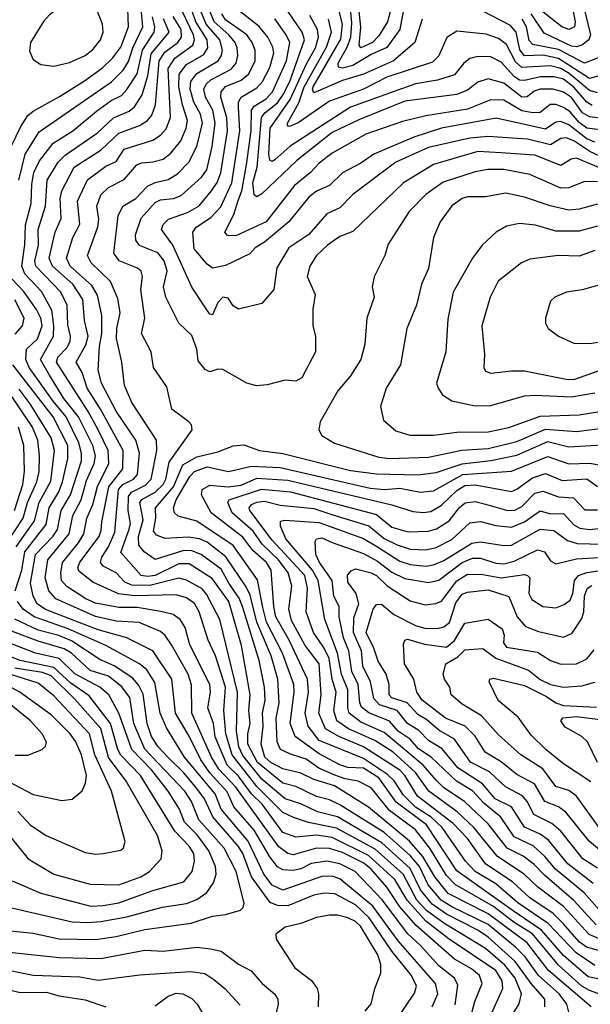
# Model space of a CAD drawing. Extents: x 1308313 to 1441400, y 959662 to 1036319.
# Tile 327 of 656: x 1363464 to 1365658, y 1005785 to 1009573. Entities that reach past the tile are written whole.
import ezdxf

# ---------------------------------------------------------------- set-up
doc = ezdxf.new("R2010")
doc.units = 0

msp = doc.modelspace()

# ---------------------------------------------------------------- linework, layer by layer
at = {"layer": '0CON10XD'}
for points in [[(1365591.1, 1009795), (1365658, 1009515), (1365652.4, 1009495), (1365625.4, 1009475), (1365605, 1009467.8), (1365585, 1009470.8), (1365480.8, 1009520.9), (1365430.1, 1009595)], [(1363595, 1009393.8), (1363655, 1009408.7), (1363715, 1009435.3), (1363745, 1009457.7), (1363774.6, 1009495), (1363784.5, 1009525), (1363782.5, 1009555), (1363759.2, 1009615), (1363758.8, 1009658.8), (1363735, 1009682), (1363695, 1009684), (1363658.8, 1009665), (1363624.2, 1009625.8), (1363578.5, 1009591.5), (1363555, 1009565.7), (1363504.6, 1009485), (1363501.1, 1009451.1), (1363515, 1009419.2), (1363545, 1009400.6), (1363595, 1009393.8)], [(1364905, 1009667.3), (1364878.2, 1009565), (1364845, 1009511.1), (1364820.5, 1009485), (1364775, 1009464.8), (1364769, 1009475), (1364775.7, 1009544.3), (1364764, 1009654)], [(1365588.1, 1009625), (1365600.1, 1009565), (1365597.2, 1009545), (1365575, 1009535.6), (1365547.7, 1009545), (1365379.5, 1009679.5)], [(1363432.5, 1009087.5), (1363467.5, 1009162.5), (1363495.5, 1009204.5), (1363515, 1009220.9), (1363617, 1009277), (1363712.7, 1009337.3), (1363781.9, 1009388.1), (1363820.8, 1009425), (1363852.4, 1009467.6), (1363882, 1009545), (1363878.8, 1009615)], [(1363459.7, 1008955), (1363484.5, 1009055.5), (1363539, 1009141), (1363816, 1009334), (1363861.2, 1009378.8), (1363881.4, 1009411.4), (1363899.1, 1009465), (1363936.6, 1009545), (1363930.1, 1009615)], [(1364939.5, 1009610.5), (1364925.1, 1009534.9), (1364875, 1009466.2), (1364815, 1009439.1), (1364745, 1009397.1), (1364705, 1009386.6), (1364690, 1009390), (1364687.6, 1009405), (1364723.1, 1009466.9), (1364737.1, 1009505), (1364741, 1009561), (1364736.1, 1009615)], [(1365188.9, 1005705), (1365214, 1005795), (1365242, 1005865), (1365231.6, 1005895), (1365200.8, 1005920.8), (1365135, 1005958.9), (1364988.1, 1006088.1), (1364925, 1006159.3), (1364875, 1006235.9), (1364815, 1006304.6), (1364787.1, 1006327.1), (1364705, 1006368.2), (1364655, 1006383.5), (1364605, 1006385.1), (1364515, 1006359.7), (1364494.7, 1006364.7), (1364460, 1006390), (1364295, 1006620.1), (1364229.1, 1006689.1), (1364201.1, 1006735), (1364125.5, 1006905), (1364124.2, 1007014.2), (1364111.1, 1007055), (1364047.7, 1007167.7), (1364023.4, 1007203.4), (1364005, 1007218.4), (1363923.1, 1007253.1), (1363835, 1007258.7), (1363755, 1007276.2), (1363602.8, 1007345), (1363575.5, 1007375), (1363561.7, 1007425), (1363571.4, 1007495), (1363653.8, 1007595), (1363667.8, 1007665), (1363700, 1007725), (1363720.2, 1007799.8), (1363750, 1007865), (1363754.9, 1007894.9), (1363744.9, 1007935), (1363689.3, 1008045), (1363633.5, 1008115), (1363577.9, 1008205), (1363543.1, 1008265), (1363593.2, 1008355), (1363595.1, 1008395), (1363586.6, 1008455), (1363547, 1008527), (1363483.6, 1008595), (1363472.2, 1008625), (1363483.9, 1008706.1), (1363486, 1008784), (1363507.3, 1008865), (1363509.7, 1008940.3), (1363518.2, 1008985), (1363539.7, 1009030.3), (1363592.2, 1009097.8), (1363667.6, 1009145), (1363758.6, 1009221.4), (1363815, 1009261.9), (1363855, 1009281.7), (1363876.2, 1009303.8), (1363915.3, 1009364.7), (1363936.4, 1009455), (1363980.7, 1009525), (1363983.7, 1009545), (1363974.1, 1009584.1)], [(1365271.4, 1005735), (1365321.5, 1005845), (1365319.4, 1005875), (1365294.5, 1005915), (1365115, 1006035.4), (1365024.9, 1006104.9), (1364953.1, 1006185), (1364905.7, 1006265), (1364805, 1006357.7), (1364665, 1006426), (1364605, 1006435.1), (1364525, 1006427.9), (1364475, 1006446.3), (1364395.6, 1006555), (1364354.4, 1006594.4), (1364305, 1006662), (1364261, 1006705), (1364215, 1006813.8), (1364209, 1006865), (1364186.8, 1006925), (1364196.8, 1006985), (1364194.8, 1007015), (1364117.6, 1007167.6), (1364099.4, 1007235), (1364080.3, 1007265), (1364053.9, 1007283.9), (1364006.5, 1007296.5), (1363915, 1007311.4), (1363845, 1007311.4), (1363755, 1007328), (1363717.5, 1007345), (1363645, 1007392.4), (1363624.8, 1007415), (1363621.5, 1007445), (1363628.7, 1007485), (1363689.7, 1007560.3), (1363709.7, 1007595), (1363721.4, 1007655), (1363745, 1007707.7), (1363762.8, 1007777.2), (1363806.4, 1007865), (1363803.2, 1007915), (1363765, 1007994.4), (1363727.2, 1008065), (1363604.8, 1008255), (1363610.8, 1008275), (1363645, 1008310.2), (1363658.3, 1008335), (1363659.2, 1008355), (1363648.2, 1008398.2), (1363646.1, 1008475), (1363622.1, 1008525), (1363525.1, 1008625), (1363521.2, 1008645), (1363535.7, 1008705), (1363534.9, 1008765), (1363562.4, 1008855), (1363569.1, 1008955), (1363611.6, 1009025), (1363637.9, 1009052.1), (1363762.4, 1009137.6), (1363824.5, 1009195.5), (1363885, 1009220.8), (1363905, 1009237.6), (1363935, 1009283.8), (1363956.8, 1009356.8), (1363969, 1009441), (1364038, 1009525), (1364016.2, 1009576.2)], [(1365273.2, 1005606.8), (1365383.6, 1005786.4), (1365393, 1005825), (1365368.9, 1005885), (1365328.8, 1005935), (1365255, 1006000), (1365095, 1006096.4), (1365028.1, 1006145), (1364990.6, 1006185), (1364938.1, 1006285), (1364831, 1006381), (1364681.9, 1006461.9), (1364573.6, 1006483.6), (1364517, 1006503), (1364475, 1006522.8), (1364375, 1006622.4), (1364280.8, 1006745), (1364256.8, 1006825), (1364248.5, 1006915), (1364254.6, 1007005), (1364217.1, 1007125), (1364187.7, 1007185), (1364153.6, 1007295), (1364136.2, 1007326.2), (1364105, 1007348), (1364065, 1007360.5), (1363905, 1007356.6), (1363843.5, 1007363.5), (1363745, 1007409.1), (1363690.7, 1007450.7), (1363687.4, 1007465), (1363695, 1007485.8), (1363769.5, 1007585), (1363777.4, 1007607.4), (1363779, 1007641), (1363806.9, 1007775), (1363860.3, 1007845), (1363861, 1007915), (1363774.6, 1008075), (1363723.2, 1008155), (1363703.8, 1008215), (1363681.3, 1008255), (1363717.5, 1008322.5), (1363726.5, 1008355), (1363712.7, 1008415), (1363706.1, 1008496.1), (1363668.2, 1008555), (1363590.2, 1008625), (1363577.5, 1008655), (1363599.8, 1008755), (1363622.6, 1008807.4), (1363619.4, 1008885), (1363625.2, 1008915), (1363673.5, 1009005), (1363777.5, 1009072.5), (1363845, 1009136.7), (1363924.6, 1009165.4), (1363954.7, 1009185), (1363971.1, 1009205), (1363985.4, 1009245), (1364000.2, 1009415), (1364022, 1009448), (1364072.1, 1009485), (1364085.9, 1009505), (1364084.3, 1009535), (1364053.5, 1009585)], [(1365483.2, 1005775), (1365482.6, 1005805), (1365430.9, 1005865), (1365368.8, 1005948.8), (1365265, 1006043.3), (1365225, 1006070.2), (1365105, 1006131.6), (1365049.8, 1006169.8), (1365005.3, 1006225), (1364965, 1006307.8), (1364856.1, 1006406.1), (1364685, 1006505.4), (1364608.5, 1006525), (1364545, 1006556), (1364485, 1006574.6), (1364395, 1006651), (1364321.3, 1006741.3), (1364306.5, 1006775), (1364297.7, 1006835), (1364301.7, 1006985), (1364233.3, 1007265), (1364182.1, 1007362.1), (1364165, 1007383.5), (1364105, 1007416.8), (1364075, 1007423.6), (1363964, 1007396), (1363895, 1007397.3), (1363868.5, 1007408.5), (1363834.2, 1007445), (1363785, 1007470.5), (1363774.1, 1007484.1), (1363779, 1007505), (1363805.4, 1007545), (1363829, 1007601), (1363843.6, 1007765), (1363860.8, 1007785), (1363901.2, 1007805), (1363917.1, 1007822.9), (1363924.2, 1007905), (1363910.7, 1007955), (1363835, 1008067.3), (1363777.9, 1008175), (1363765.6, 1008225), (1363770.2, 1008315), (1363779.1, 1008365), (1363778.8, 1008435), (1363762.4, 1008512.4), (1363740.4, 1008550.4), (1363657.9, 1008625), (1363643.8, 1008655), (1363668.3, 1008735), (1363694.2, 1008785.8), (1363685.9, 1008875), (1363723.9, 1008956.1), (1363795, 1009009.2), (1363835, 1009027.5), (1363865.3, 1009075), (1363975, 1009109.4), (1364005, 1009128.6), (1364027.2, 1009152.8), (1364043, 1009197), (1364034, 1009385), (1364060.6, 1009425), (1364129.7, 1009475), (1364135.6, 1009495), (1364131.4, 1009515), (1364088.8, 1009605)], [(1365575.6, 1005755), (1365567.7, 1005785), (1365538.3, 1005825), (1365458.2, 1005895), (1365407.3, 1005967.3), (1365370.3, 1006005), (1365265, 1006091.4), (1365125, 1006159.1), (1365084.3, 1006185), (1365034.7, 1006244.7), (1365000.4, 1006315), (1364965, 1006357.2), (1364865.2, 1006445.2), (1364695, 1006551.6), (1364655, 1006571.3), (1364605, 1006584.8), (1364525, 1006623.1), (1364475, 1006635.9), (1364377.4, 1006715), (1364341.2, 1006785), (1364341.2, 1006825), (1364350.1, 1006865), (1364344.9, 1006915), (1364349.9, 1006975), (1364316.5, 1007165), (1364267.5, 1007335), (1364203.3, 1007423.3), (1364115, 1007479.1), (1364075, 1007479), (1363985, 1007434.9), (1363955, 1007430), (1363930.9, 1007435), (1363852.8, 1007522.8), (1363885, 1007612.3), (1363889.1, 1007635), (1363880.5, 1007685), (1363881.6, 1007738.4), (1363892.9, 1007755), (1363947.8, 1007782.2), (1363969.3, 1007805), (1363991.5, 1007915), (1363989.4, 1007955), (1363895, 1008099.5), (1363866.7, 1008165), (1363856.2, 1008255), (1363836, 1008346), (1363837, 1008385), (1363850, 1008445), (1363840.5, 1008500.5), (1363813.4, 1008565), (1363737.9, 1008637.9), (1363724.2, 1008665), (1363764.3, 1008775.7), (1363767.8, 1008805), (1363760.4, 1008855), (1363775, 1008899.6), (1363805, 1008927.6), (1363865, 1008958.2), (1363913.6, 1009015), (1363932.6, 1009022.6), (1363975, 1009025.6), (1364015, 1009036.6), (1364045, 1009059.7), (1364082.7, 1009107.3), (1364104.1, 1009155), (1364109.4, 1009185), (1364089.1, 1009245), (1364075.1, 1009315), (1364076.9, 1009363.1), (1364105, 1009400.3), (1364171.5, 1009438.5), (1364187, 1009465), (1364184.2, 1009495), (1364141.5, 1009565), (1364126.3, 1009605)], [(1365660.5, 1005775), (1365496.7, 1005915), (1365415, 1006021.6), (1365265, 1006132.7), (1365111.3, 1006211.3), (1365059.5, 1006275), (1365013.4, 1006353.4), (1364962.3, 1006412.3), (1364805, 1006543.3), (1364674.2, 1006625), (1364595, 1006649.2), (1364544.2, 1006674.2), (1364475, 1006690.1), (1364429.4, 1006715), (1364406.5, 1006735), (1364391.9, 1006785), (1364399.5, 1006855), (1364397, 1006905), (1364407.1, 1006955), (1364405.2, 1007005), (1364385, 1007107.5), (1364320.6, 1007315), (1364307.7, 1007347.7), (1364267.2, 1007405), (1364238.6, 1007458.6), (1364161.7, 1007515), (1364125, 1007529.9), (1364095, 1007530.8), (1363985, 1007496.1), (1363942.8, 1007525), (1363921.6, 1007551.6), (1363921, 1007585), (1363938.6, 1007648.6), (1363925.2, 1007715), (1363933, 1007727), (1363984.4, 1007755.6), (1364015.4, 1007785), (1364025.3, 1007805), (1364038.9, 1007871.1), (1364126.5, 1007995), (1364123.6, 1008013.6), (1364114.3, 1008025), (1364048.9, 1008075), (1364029.8, 1008159.8), (1363977.5, 1008235), (1363969.2, 1008295), (1363932.4, 1008365), (1363944.3, 1008425), (1363932.3, 1008515), (1363929.4, 1008535), (1363936.4, 1008585), (1363931.2, 1008605), (1363916.7, 1008616.7), (1363845.5, 1008645), (1363825.9, 1008675), (1363841.6, 1008818.4), (1363860.7, 1008855), (1363910.6, 1008885), (1363955, 1008931.9), (1363985, 1008947), (1364035, 1008957.6), (1364070.2, 1008979.8), (1364113.8, 1009025), (1364145.1, 1009085), (1364166.1, 1009175), (1364159.1, 1009209.1), (1364133.2, 1009255), (1364119.7, 1009305), (1364121.4, 1009335), (1364144.4, 1009365.6), (1364227.4, 1009415), (1364239.7, 1009435), (1364243, 1009455), (1364233.1, 1009495), (1364180.9, 1009555), (1364160.1, 1009605)], [(1365755, 1008976.7), (1365605, 1009040.5), (1365584.1, 1009035.9), (1365545, 1009011.2), (1365445, 1009051.8), (1365315, 1009061), (1365225, 1009065.7), (1365055, 1009015.7), (1364940, 1008945), (1364745, 1008758.2), (1364695, 1008738.2), (1364647.3, 1008705), (1364604.6, 1008665), (1364579.5, 1008625), (1364569.4, 1008585), (1364599.2, 1008515), (1364590.9, 1008459.1), (1364590.8, 1008395), (1364601.2, 1008355), (1364601.4, 1008295), (1364548.8, 1008195), (1364525, 1008182.5), (1364485, 1008185.7), (1364415, 1008168.1), (1364374.5, 1008164.5), (1364336.7, 1008175), (1364245, 1008226.7), (1364225, 1008228.5), (1364195, 1008217.8), (1364176.7, 1008226.7), (1364150.1, 1008260.1), (1364144.6, 1008305), (1364125, 1008358), (1364075, 1008405.6), (1364025.3, 1008505), (1364016.2, 1008545), (1364030.5, 1008605), (1364019.6, 1008645), (1363995, 1008675.2), (1363924.3, 1008704.3), (1363910.7, 1008725), (1363908.7, 1008745), (1363930.6, 1008809.4), (1363985, 1008869), (1364005, 1008879.8), (1364055, 1008884.5), (1364085, 1008896.1), (1364163, 1008967), (1364183.8, 1008995), (1364203.5, 1009085), (1364214.9, 1009174.9), (1364206.4, 1009225), (1364178.6, 1009275), (1364172, 1009305), (1364180.6, 1009325), (1364198, 1009342), (1364277, 1009383), (1364295.9, 1009405), (1364302.9, 1009435), (1364300, 1009465), (1364292.3, 1009485), (1364267.4, 1009515), (1364211.2, 1009565), (1364194.4, 1009605)], [(1365695, 1009048.2), (1365655.3, 1009065.3), (1365595, 1009107.2), (1365565, 1009117.9), (1365545, 1009115.2), (1365505, 1009090.8), (1365416.5, 1009113.5), (1365263.4, 1009123.4), (1365195, 1009116.6), (1365035, 1009080.9), (1364909.5, 1009025), (1364745, 1008900.3), (1364695, 1008849.2), (1364645, 1008825.4), (1364575, 1008746.2), (1364499.1, 1008695), (1364452.1, 1008617.9), (1364440.4, 1008535), (1364395, 1008480.5), (1364305, 1008458.5), (1364285, 1008471.5), (1364265, 1008501.8), (1364245, 1008505.9), (1364225.8, 1008484.2), (1364205, 1008437.1), (1364195, 1008440.5), (1364180.1, 1008460.1), (1364125, 1008543.3), (1364052.8, 1008705), (1364009.1, 1008765), (1364015.9, 1008785), (1364035.2, 1008804.8), (1364109.4, 1008830.6), (1364153.4, 1008856.6), (1364200.6, 1008915), (1364223.2, 1008946.8), (1364236.6, 1008983.4), (1364262.7, 1009145), (1364260.2, 1009195), (1364237.4, 1009275), (1364237.8, 1009295), (1364254.7, 1009315.3), (1364315, 1009340), (1364345, 1009364.8), (1364368.5, 1009415), (1364368.8, 1009455), (1364357.6, 1009485), (1364336.7, 1009515), (1364255, 1009572.6), (1364241.5, 1009595)], [(1365675, 1009101.1), (1365645, 1009113.9), (1365575, 1009168.1), (1365545, 1009181.5), (1365525, 1009178.1), (1365485, 1009151.4), (1365295.9, 1009194.1), (1365085, 1009155.1), (1364979.5, 1009120.5), (1364825, 1009055.2), (1364775, 1009020.5), (1364705, 1008983.4), (1364655, 1008935.3), (1364605, 1008913.4), (1364575, 1008889.4), (1364497.9, 1008795), (1364405, 1008717.5), (1364369.4, 1008695), (1364348.2, 1008671.8), (1364255, 1008627.3), (1364205, 1008616.8), (1364185, 1008632), (1364135, 1008691.4), (1364129.2, 1008755), (1364142, 1008775), (1364198.1, 1008811.9), (1364237.3, 1008852.7), (1364278.9, 1008945), (1364310.4, 1009145), (1364304.7, 1009234.7), (1364304.9, 1009255.1), (1364314.8, 1009275), (1364375, 1009310.5), (1364397.7, 1009335), (1364425, 1009388.5), (1364440.5, 1009445), (1364437, 1009467), (1364418.3, 1009505), (1364385, 1009546.2), (1364312.5, 1009602.5)], [(1365735, 1009143.4), (1365645, 1009155.8), (1365615, 1009177.3), (1365579.5, 1009219.5), (1365554.9, 1009234.9), (1365525, 1009246.6), (1365503.1, 1009246.9), (1365465, 1009215.6), (1365436.2, 1009215), (1365395, 1009222.7), (1365325, 1009263), (1365275.5, 1009264.5), (1365185, 1009228.9), (1365025, 1009202.9), (1364935, 1009180.6), (1364795, 1009132.5), (1364665, 1009059.8), (1364615, 1009021.2), (1364581.7, 1008985), (1364520.2, 1008935), (1364411.6, 1008795), (1364295, 1008741), (1364263.1, 1008743.1), (1364252.4, 1008755), (1364287, 1008823), (1364303.3, 1008876.8), (1364317.3, 1008915), (1364336.1, 1009015), (1364353.3, 1009145), (1364355.1, 1009225), (1364365, 1009239.5), (1364411.1, 1009268.9), (1364435.9, 1009295), (1364489.8, 1009415), (1364501.8, 1009485), (1364488.3, 1009515), (1364445, 1009576.1)], [(1365715, 1009191.1), (1365655, 1009198.8), (1365627.6, 1009215), (1365585, 1009273.2), (1365555, 1009294), (1365514.9, 1009304.9), (1365465, 1009305.4), (1365442.2, 1009297.8), (1365415, 1009276.3), (1365395, 1009274.9), (1365325, 1009328.5), (1365265, 1009345.7), (1365225, 1009332.7), (1365185, 1009301.5), (1365145, 1009285.5), (1364945, 1009259.1), (1364767.7, 1009187.7), (1364665, 1009138.2), (1364529.2, 1009030.8), (1364395, 1008902.5), (1364375, 1008890.9), (1364365, 1008899.2), (1364360.7, 1008945), (1364376.9, 1009005), (1364393.3, 1009196.7), (1364405.6, 1009214.4), (1364455, 1009253.4), (1364476.2, 1009285), (1364502.4, 1009335), (1364559.2, 1009495), (1364549.5, 1009525), (1364494.8, 1009605)], [(1365665, 1009242.4), (1365645, 1009256), (1365595, 1009313.7), (1365555, 1009343.4), (1365517.1, 1009352.9), (1365466.8, 1009353.2), (1365405, 1009338.4), (1365385, 1009340.5), (1365364.8, 1009354.8), (1365315, 1009409.8), (1365275, 1009430.2), (1365225, 1009431.4), (1365195, 1009424.1), (1365170.9, 1009405), (1365135, 1009360.5), (1365070.3, 1009339.7), (1364985, 1009325.4), (1364735, 1009236.2), (1364503.5, 1009086.5), (1364445, 1009033.6), (1364435, 1009027.2), (1364425, 1009032.5), (1364421.1, 1009055), (1364426.7, 1009155), (1364504.1, 1009265.9), (1364566.5, 1009403.5), (1364601.3, 1009465), (1364612.3, 1009505), (1364608.1, 1009535), (1364578.9, 1009588.9)], [(1365685, 1009291.3), (1365655, 1009299.9), (1365576.4, 1009366.4), (1365545, 1009385.4), (1365504.9, 1009395.1), (1365395, 1009389.2), (1365370.5, 1009410.5), (1365335, 1009477.5), (1365305, 1009500.9), (1365256.7, 1009516.7), (1365145, 1009528.4), (1365106.1, 1009503.9), (1365075, 1009433.5), (1365050.9, 1009409.1), (1364875, 1009351.4), (1364785, 1009305.7), (1364655, 1009259.1), (1364535, 1009175.8), (1364501.5, 1009161.5), (1364494, 1009164), (1364493.7, 1009175), (1364536.7, 1009253.3), (1364557.9, 1009315), (1364643.2, 1009466.8), (1364662.1, 1009525), (1364651.2, 1009575)], [(1365011.2, 1009575), (1364983.3, 1009485), (1364900.5, 1009415), (1364785, 1009362.9), (1364705, 1009339.1), (1364595, 1009291), (1364589.3, 1009305), (1364592.5, 1009315), (1364698.3, 1009498.3), (1364705.5, 1009555), (1364690.3, 1009610.3)], [(1365715, 1009363), (1365655, 1009346.4), (1365535, 1009423.1), (1365476.3, 1009436.3), (1365405, 1009433.2), (1365387, 1009457), (1365372.5, 1009525), (1365350.5, 1009550.5), (1365245, 1009606.1)], [(1365695, 1009428.9), (1365635, 1009405.5), (1365535, 1009457.9), (1365437, 1009477), (1365422.5, 1009492.5), (1365412.8, 1009545), (1365395.4, 1009575.4)], [(1365685, 1008949.6), (1365635, 1008949.8), (1365575, 1008926.5), (1365545, 1008924.8), (1365425, 1008976.7), (1365325, 1008996.8), (1365264, 1008996), (1365215, 1008986.9), (1365092.2, 1008947.8), (1365025, 1008900), (1364961.5, 1008835), (1364880.7, 1008709.3), (1364867.3, 1008665), (1364826.3, 1008583.7), (1364819.5, 1008545), (1364827.1, 1008505), (1364798.8, 1008425), (1364791.2, 1008325), (1364775.3, 1008265), (1364735, 1008202.2), (1364686.9, 1008145), (1364618.9, 1008025), (1364614.4, 1007995), (1364625, 1007973.1), (1364673.5, 1007943.5), (1364845, 1007889.6), (1364885, 1007884.5)], [(1365685, 1008862.5), (1365615, 1008844.3), (1365575, 1008840.4), (1365503.9, 1008856.1), (1365405, 1008889.8), (1365332.5, 1008905), (1365255, 1008891.1), (1365185, 1008891.4), (1365164.4, 1008885), (1365125, 1008857.1), (1365080.6, 1008795), (1365054.5, 1008735), (1365035.5, 1008615), (1365008.5, 1008555), (1364990, 1008475), (1364951.8, 1008385), (1364927.3, 1008245), (1364872.5, 1008155), (1364850.5, 1008085), (1364862.6, 1008032.6), (1364910.5, 1007990.5), (1364963.8, 1007973.8), (1365055, 1007973.7)], [(1365685, 1008778.7), (1365615, 1008759), (1365525, 1008759.8), (1365447.1, 1008782.9), (1365385, 1008788.4), (1365335, 1008778.2), (1365295.6, 1008755), (1365242.2, 1008705), (1365205.3, 1008654.7), (1365130.5, 1008525), (1365109.7, 1008420.3), (1365102.8, 1008295), (1365066.4, 1008175), (1365072.2, 1008155), (1365089.8, 1008129.8), (1365125.9, 1008105.9), (1365215, 1008087.5), (1365275, 1008088), (1365405, 1008125.2), (1365445, 1008128.5), (1365585, 1008121.7), (1365675, 1008137)], [(1365675, 1008684.7), (1365615, 1008663.6), (1365534.7, 1008665.3), (1365425, 1008651.2), (1365392.6, 1008637.4), (1365303.8, 1008566.2), (1365272.3, 1008505), (1365240.5, 1008395), (1365251.5, 1008285), (1365248.1, 1008235), (1365255, 1008220.8), (1365275, 1008212.7), (1365355, 1008222.4), (1365405, 1008221.4), (1365565, 1008190), (1365595, 1008189), (1365715, 1008230.8)], [(1365137.9, 1005782.1), (1365148.3, 1005858.2), (1365135.3, 1005885), (1365075, 1005933), (1365005, 1006011.1), (1364956, 1006056), (1364857, 1006187), (1364754.2, 1006295), (1364695, 1006325.4), (1364645.1, 1006334.9), (1364585, 1006326), (1364544.2, 1006305.8), (1364515, 1006299), (1364475, 1006301.9), (1364455, 1006313.4), (1364425, 1006351.9), (1364365, 1006454.2), (1364286.5, 1006545), (1364261.5, 1006601.5), (1364195.1, 1006675.1), (1364159.5, 1006725), (1364115.8, 1006815.8), (1364063.1, 1006905), (1364048.4, 1007035), (1363975.9, 1007145), (1363875, 1007194.8), (1363765, 1007224.9), (1363563, 1007303), (1363530.6, 1007325), (1363514.8, 1007355), (1363505.1, 1007405), (1363524.6, 1007515), (1363591, 1007585), (1363608.4, 1007611.6), (1363622.8, 1007685), (1363658.8, 1007745), (1363700.9, 1007875), (1363701.6, 1007905), (1363690.8, 1007945), (1363641.7, 1008045), (1363591.9, 1008105), (1363500.6, 1008235), (1363487.7, 1008265), (1363489.6, 1008305), (1363532.6, 1008345), (1363549.6, 1008395), (1363544.4, 1008425), (1363528.4, 1008458.4), (1363478.3, 1008528.3), (1363434.8, 1008575)], [(1365655, 1008326.4), (1365705, 1008334.6), (1365755, 1008352.1), (1365835, 1008398.9), (1365925, 1008416.9), (1366037.8, 1008422.2), (1366072.5, 1008435), (1366066.7, 1008445), (1365986, 1008485), (1365918.7, 1008508.7), (1365835, 1008552.5), (1365808.5, 1008558.5), (1365735, 1008563.8), (1365626.1, 1008533.9), (1365566, 1008524), (1365521.2, 1008505), (1365505, 1008490), (1365485.8, 1008425), (1365486, 1008405), (1365496, 1008385), (1365535.5, 1008355.5), (1365595, 1008328.5), (1365655, 1008326.4)], [(1363446.7, 1008363.3), (1363474.5, 1008395.5), (1363480.4, 1008425), (1363444.6, 1008495)], [(1363445.8, 1007375.8), (1363471.9, 1007455), (1363483.1, 1007525), (1363565, 1007631.2), (1363577.4, 1007695), (1363613.9, 1007756.1), (1363628.2, 1007795), (1363649.2, 1007885), (1363648.3, 1007935), (1363592.5, 1008045), (1363437.8, 1008245)], [(1363412.7, 1007557.3), (1363476.5, 1007655), (1363494, 1007715), (1363529, 1007795), (1363538.8, 1007835), (1363540.3, 1007895), (1363532.9, 1007955), (1363512.3, 1008005), (1363425.9, 1008135)], [(1363450.3, 1007545), (1363520.1, 1007645), (1363538.5, 1007715), (1363583, 1007797), (1363597.1, 1007915), (1363584.7, 1007964.7), (1363503.8, 1008095), (1363461, 1008151)], [(1365055, 1007973.7), (1365144.4, 1007985.6), (1365265, 1007987.3), (1365345, 1008004.4), (1365465, 1008047), (1365615, 1008052.2), (1365694, 1008066)], [(1363443.1, 1007685), (1363476.1, 1007785), (1363481.5, 1007835), (1363478.9, 1007935), (1363459.3, 1008005)], [(1364885, 1007884.5), (1365035, 1007890.3), (1365163.5, 1007916.5), (1365265, 1007923), (1365375, 1007949.6), (1365485, 1007996.9), (1365605, 1007989), (1365705, 1008001.5)], [(1365747.3, 1005805), (1365655, 1005837.3), (1365625, 1005854.9), (1365535, 1005935.1), (1365435, 1006055.5), (1365365, 1006098.9), (1365285, 1006160.9), (1365137.5, 1006245), (1365105, 1006279.8), (1365040.8, 1006385), (1364985.8, 1006455.8), (1364885, 1006530.1), (1364815, 1006617), (1364765, 1006642.6), (1364715, 1006651.6), (1364675, 1006666.6), (1364613.8, 1006693.8), (1364565, 1006727.9), (1364505, 1006747.6), (1364466.3, 1006765), (1364454.2, 1006795), (1364449.9, 1006885), (1364460.7, 1006945), (1364456.7, 1007035), (1364431.1, 1007125), (1364375.4, 1007255), (1364349.3, 1007359.3), (1364335, 1007391.1), (1364256.4, 1007506.4), (1364185, 1007562.6), (1364155, 1007576), (1364112.5, 1007582.5), (1364023.4, 1007576.6), (1363989.4, 1007589.4), (1363978.3, 1007605), (1363987.2, 1007655), (1363986.1, 1007695), (1364055.3, 1007775), (1364090.4, 1007859.6), (1364145, 1007891.6), (1364225, 1007910.7), (1364285, 1007933.3), (1364325, 1007936.9), (1364385.5, 1007915.5), (1364475, 1007903.9), (1364735, 1007838.3), (1364835, 1007825.1), (1364995, 1007821.2), (1365065, 1007831.3), (1365165, 1007864.2), (1365275, 1007876.3), (1365375, 1007897.2), (1365495, 1007949.6), (1365575, 1007928.9), (1365725, 1007938.1)], [(1365735, 1005872.4), (1365650, 1005890), (1365555, 1005972.6), (1365469.7, 1006069.7), (1365356.8, 1006146.8), (1365145, 1006298.4), (1365027.9, 1006475), (1364911.8, 1006561.8), (1364845, 1006656.6), (1364785, 1006692.7), (1364725.5, 1006695.5), (1364695, 1006706.4), (1364615, 1006748.6), (1364522.5, 1006815), (1364503.8, 1006865), (1364519.5, 1006985), (1364517.3, 1007015), (1364474.6, 1007135), (1364412.7, 1007255), (1364398.8, 1007311.2), (1364377.8, 1007417.8), (1364285, 1007549.3), (1364145, 1007643.5), (1364072.9, 1007662.9), (1364058.4, 1007675), (1364055.6, 1007695), (1364064.9, 1007725), (1364117.4, 1007815), (1364135.7, 1007835), (1364185, 1007852.4), (1364265.9, 1007834.1), (1364355, 1007854.6), (1364465, 1007849.6), (1364810.9, 1007770.9), (1364865, 1007765.7), (1364925, 1007770.7), (1365005.2, 1007755.2), (1365055, 1007760.3), (1365167, 1007823), (1365355, 1007836.4), (1365495, 1007891.8), (1365575, 1007864.5), (1365656.1, 1007866.1), (1365705, 1007858.1)], [(1365675, 1005934.5), (1365603.1, 1005983.1), (1365495.1, 1006095.1), (1365378.6, 1006175), (1365295, 1006247.6), (1365215, 1006295.4), (1365178.1, 1006335), (1365088.5, 1006465), (1365045.3, 1006505.3), (1364985, 1006543.7), (1364939.8, 1006589.8), (1364903.8, 1006645), (1364878.3, 1006668.3), (1364785, 1006731), (1364615, 1006800), (1364572.7, 1006855), (1364561.7, 1006905), (1364573.5, 1006985), (1364569.7, 1007035), (1364500.1, 1007185), (1364449.1, 1007275), (1364441, 1007315), (1364431.1, 1007455), (1364412.3, 1007485), (1364360.2, 1007530.2), (1364321.3, 1007581.3), (1364199.8, 1007675), (1364162.1, 1007745), (1364165.4, 1007765), (1364195, 1007782.5), (1364265, 1007775.1), (1364315, 1007781.6), (1364375, 1007809.1), (1364495, 1007801.4), (1364895, 1007705.9), (1364975, 1007681.1), (1365015, 1007676.7), (1365045, 1007681.3), (1365085, 1007704.8), (1365145, 1007761.8), (1365175, 1007780.4), (1365215, 1007782.7), (1365355, 1007757.8), (1365375, 1007766.1), (1365435, 1007810.5), (1365485, 1007827.2), (1365549.5, 1007799.5), (1365645, 1007806.6), (1365685, 1007776.8)], [(1365695, 1005990), (1365643, 1006005), (1365615.2, 1006025.2), (1365555, 1006094.2), (1365515, 1006134.5), (1365424.6, 1006194.6), (1365359.6, 1006255), (1365254.8, 1006325), (1365185, 1006423.2), (1365130.3, 1006480.3), (1364993.7, 1006585), (1364944.3, 1006665), (1364925, 1006685.4), (1364785.5, 1006775.5), (1364691, 1006815), (1364640, 1006845), (1364614.1, 1006905), (1364622.5, 1006975), (1364615.1, 1007095), (1364561.6, 1007165), (1364509.2, 1007260.8), (1364498.3, 1007305), (1364509.8, 1007395), (1364495.8, 1007445), (1364458.6, 1007495), (1364396.2, 1007555), (1364361, 1007605), (1364281.1, 1007675), (1364263.8, 1007715), (1364268.5, 1007725), (1364393.1, 1007766.9), (1364505, 1007755.8), (1364835, 1007668.5), (1364895, 1007620.7), (1364957.2, 1007602.8), (1365034.6, 1007605.4), (1365065.9, 1007614.1), (1365115.2, 1007645), (1365155, 1007696.6), (1365176.1, 1007713.9), (1365215, 1007718.5), (1365255, 1007708.9), (1365335, 1007685.2), (1365365, 1007683.9), (1365395, 1007699.6), (1365445, 1007750.7), (1365475, 1007758.8), (1365535, 1007737.1), (1365592.9, 1007732.9), (1365637.3, 1007687.3), (1365685, 1007687)], [(1365775, 1006000.6), (1365652.8, 1006052.8), (1365555, 1006160.7), (1365455, 1006236.6), (1365405, 1006284.2), (1365300.2, 1006355), (1365209.7, 1006465), (1365145.4, 1006525.4), (1365036.5, 1006605), (1364985, 1006677), (1364899.3, 1006755), (1364829.5, 1006799.5), (1364728.1, 1006845), (1364683.6, 1006875), (1364672.1, 1006915), (1364680.1, 1006985), (1364665.5, 1007035), (1364653, 1007115), (1364635, 1007154.8), (1364593.1, 1007215), (1364565.5, 1007295), (1364570.9, 1007385), (1364560.2, 1007435), (1364435, 1007570.1), (1364348, 1007685), (1364345.8, 1007695), (1364355, 1007707.7), (1364375, 1007717.1), (1364405, 1007720.1), (1364465, 1007705.4), (1364595, 1007692.5), (1364668, 1007668), (1364805.5, 1007625.5), (1364865, 1007577.4), (1364915, 1007551.9), (1364965, 1007536.1), (1365025, 1007532.6), (1365065, 1007541.9), (1365125, 1007573.5), (1365195, 1007636.5), (1365235, 1007642), (1365295, 1007626.8), (1365355, 1007620.2), (1365405, 1007641.3), (1365465, 1007683.5), (1365505, 1007671.6), (1365555, 1007672.5), (1365595, 1007629.4), (1365617.1, 1007617.1), (1365655, 1007611.4), (1365690, 1007615)], [(1365680.2, 1006090.2), (1365594.1, 1006184.1), (1365481.2, 1006281.2), (1365442.2, 1006322.2), (1365399.8, 1006355), (1365338.3, 1006385), (1365265, 1006479.1), (1365174.3, 1006564.3), (1365095, 1006617.9), (1365066.1, 1006646.1), (1365015.2, 1006705.2), (1364865, 1006830.4), (1364775, 1006869.9), (1364730.8, 1006905), (1364725.4, 1006925.4), (1364725.5, 1006995), (1364701.4, 1007055), (1364685.1, 1007135.1), (1364636.7, 1007265), (1364610.7, 1007415), (1364589.9, 1007455), (1364486.7, 1007575), (1364466.2, 1007623.8), (1364467, 1007643), (1364482.2, 1007647.8), (1364615, 1007638.1), (1364785, 1007577.1), (1364839.5, 1007545), (1364925, 1007489.4), (1364965, 1007477), (1365025, 1007470.8), (1365055, 1007475.2), (1365095, 1007491.7), (1365201.7, 1007558.3), (1365235, 1007564.4), (1365325, 1007550), (1365355, 1007551), (1365465, 1007613.3), (1365517.4, 1007607.4), (1365569.7, 1007569.7), (1365607.3, 1007557.3), (1365705, 1007554.6)], [(1365712.2, 1006125), (1365633.7, 1006213.7), (1365523.5, 1006305), (1365482.9, 1006352.9), (1365438.3, 1006395), (1365365, 1006429.2), (1365314, 1006505), (1365247.9, 1006557.9), (1365205, 1006605.5), (1365142.8, 1006642.8), (1365045.8, 1006735.8), (1364997.1, 1006767.1), (1364965, 1006804.5), (1364918.7, 1006835), (1364885, 1006873.5), (1364805.8, 1006905.8), (1364777.4, 1006927.4), (1364770.9, 1006945), (1364765.1, 1007015), (1364740.5, 1007065), (1364728.8, 1007145), (1364708.1, 1007195), (1364692.6, 1007275), (1364691.9, 1007315), (1364672.1, 1007355), (1364665.6, 1007415), (1364615.9, 1007485), (1364602.3, 1007515), (1364600, 1007565), (1364604.8, 1007575.2), (1364625, 1007579.3), (1364665, 1007561.4), (1364785, 1007519.4), (1364839.1, 1007489.1), (1364895, 1007447.1), (1364945, 1007422.7), (1365035, 1007407), (1365075, 1007415.9), (1365165, 1007484.4), (1365205, 1007501.3), (1365235, 1007500.5), (1365295, 1007481.3), (1365325, 1007478.8), (1365365, 1007489.2), (1365455, 1007532.7), (1365481.2, 1007525), (1365505, 1007491.5), (1365525, 1007479.1), (1365605, 1007498.2), (1365735, 1007506.8)], [(1365669.1, 1006249.1), (1365570.9, 1006325), (1365496.6, 1006416.6), (1365465, 1006439.4), (1365405, 1006466.4), (1365355.2, 1006545), (1365292.1, 1006575), (1365242.9, 1006632.9), (1365148.5, 1006695), (1365087.5, 1006767.5), (1365035, 1006799), (1364997.9, 1006837.9), (1364954.4, 1006865), (1364915, 1006914.8), (1364847.3, 1006937.3), (1364825, 1006961.5), (1364812.4, 1007025), (1364783, 1007085), (1364778.4, 1007145), (1364746.9, 1007215), (1364747.9, 1007272.1), (1364767.7, 1007325), (1364757.1, 1007365), (1364725, 1007408.6), (1364724.1, 1007435.9), (1364738.1, 1007451.9), (1364755, 1007459.7), (1364815, 1007444.3), (1364835, 1007434.2), (1364876.7, 1007395), (1364965, 1007337.3), (1365022.2, 1007322.2), (1365063.9, 1007326.1), (1365085, 1007335.8), (1365145, 1007414.5), (1365185, 1007440), (1365245, 1007438.5), (1365315, 1007425.6), (1365405, 1007437.7), (1365416.7, 1007435), (1365424.6, 1007425), (1365421, 1007365), (1365432.5, 1007342.5), (1365475.6, 1007315.6), (1365525, 1007310.6), (1365557.6, 1007322.4), (1365580.6, 1007339.4), (1365590.6, 1007365), (1365596.6, 1007415), (1365611.8, 1007435), (1365643.8, 1007446.2), (1365801.2, 1007468.8)], [(1365685, 1006308.1), (1365629.3, 1006345), (1365545, 1006451.2), (1365509.8, 1006479.8), (1365440.6, 1006515), (1365415.1, 1006565.1), (1365396.9, 1006586.9), (1365331.1, 1006621.1), (1365269.5, 1006679.5), (1365196.8, 1006716.8), (1365135.2, 1006805), (1365075, 1006839.2), (1365029.5, 1006879.5), (1364995, 1006899.4), (1364952.9, 1006945), (1364895, 1006963.8), (1364884.8, 1006975), (1364883.7, 1007015), (1364873.3, 1007055), (1364841.9, 1007105), (1364825.5, 1007155.5), (1364795.9, 1007215), (1364822.9, 1007305), (1364835, 1007323.2), (1364855, 1007324.7), (1364901.8, 1007285), (1364985, 1007242.3), (1365025, 1007230), (1365075, 1007232), (1365095, 1007237.1), (1365116.6, 1007253.4), (1365141.2, 1007328.8), (1365165, 1007362.8), (1365185, 1007370.6), (1365265, 1007379.1), (1365345, 1007353.8), (1365376, 1007275), (1365408.2, 1007238.2), (1365458.6, 1007218.6), (1365555, 1007197.3), (1365588, 1007212), (1365625, 1007268.9), (1365633.2, 1007295), (1365635.1, 1007355), (1365645.1, 1007384.9), (1365663.6, 1007396.4)], [(1365050.2, 1005775), (1365071.3, 1005825), (1365062.8, 1005865), (1364919.1, 1006029.1), (1364821.7, 1006161.7), (1364695, 1006267.5), (1364665, 1006277.4), (1364625, 1006276.5), (1364475, 1006223.4), (1364435, 1006243), (1364402.3, 1006285), (1364342.6, 1006412.6), (1364237.8, 1006535), (1364215, 1006594.8), (1364097.3, 1006735), (1364027.8, 1006847.8), (1364004.3, 1006905), (1363982.7, 1007022.7), (1363951.9, 1007071.9), (1363924, 1007094), (1363794.7, 1007165), (1363649.7, 1007229.7), (1363518.7, 1007275), (1363476.6, 1007305), (1363454.8, 1007335)], [(1364912.5, 1005725), (1364982.1, 1005827.9), (1364989.5, 1005855), (1364970, 1005895), (1364895, 1005989.5), (1364807.4, 1006117.4), (1364755, 1006167.9), (1364675, 1006209.5), (1364635, 1006212.4), (1364594.4, 1006205), (1364495, 1006163.3), (1364455, 1006164.3), (1364426.3, 1006176.3), (1364355.1, 1006275), (1364321.1, 1006365), (1364305, 1006392.3), (1364206.5, 1006506.5), (1364173.6, 1006575), (1364145.1, 1006615), (1364095, 1006675.8), (1364034.4, 1006734.4), (1363995.5, 1006775), (1363970.8, 1006815), (1363953.8, 1006865), (1363937.8, 1006977.8), (1363921.4, 1007011.4), (1363898.9, 1007038.9), (1363827, 1007087), (1363771.3, 1007111.3), (1363662.5, 1007182.5), (1363613.5, 1007203.5), (1363535, 1007223.5), (1363445, 1007266)], [(1365735, 1006343.1), (1365652.8, 1006412.8), (1365563.9, 1006523.9), (1365535, 1006544.1), (1365482.5, 1006565), (1365443, 1006633), (1365375, 1006668.4), (1365315, 1006717.2), (1365254.1, 1006755), (1365215, 1006815.9), (1365176.5, 1006855), (1365101.1, 1006885), (1365010.8, 1006955), (1364990.8, 1006985), (1364978.8, 1007035), (1364943.7, 1007095), (1364939.8, 1007169.8), (1364944.7, 1007185.3), (1364955, 1007190), (1365019.9, 1007169.9), (1365105, 1007158.8), (1365135, 1007183.9), (1365175, 1007251.3), (1365265, 1007266.7), (1365319.3, 1007229.3), (1365326.5, 1007205), (1365323.8, 1007175), (1365335, 1007159.3), (1365455, 1007139.6), (1365505, 1007107.5), (1365545, 1007093.9), (1365605, 1007095.2), (1365645, 1007114.3), (1365672, 1007148)], [(1363755, 1006034.2), (1363835, 1006045.9), (1363945, 1006072.1), (1364123, 1006097), (1364205, 1006123.5), (1364255, 1006130), (1364312.5, 1006147.5), (1364323.4, 1006156.6), (1364326.2, 1006173.8), (1364296.3, 1006295), (1364250.3, 1006385), (1364152.3, 1006495), (1364124.3, 1006564.3), (1364098.6, 1006605), (1363945, 1006766.3), (1363902.5, 1006865), (1363886.8, 1006965), (1363855, 1007007.1), (1363805, 1007046.9), (1363735, 1007069.1), (1363663.2, 1007135), (1363635, 1007152.7), (1363535, 1007181.9), (1363394.9, 1007234.9)], [(1363725, 1006098.8), (1363775, 1006103.4), (1363875, 1006120.6), (1364011.6, 1006158.4), (1364105, 1006172.4), (1364145, 1006187.5), (1364182.9, 1006215), (1364208.5, 1006251.5), (1364218.9, 1006285), (1364216.3, 1006315), (1364190.3, 1006375), (1364146.2, 1006436.2), (1364097.8, 1006485), (1364078.1, 1006535), (1364033.9, 1006605), (1363971.6, 1006685), (1363895.2, 1006765.2), (1363844.2, 1006904.2), (1363806.4, 1006975), (1363771.6, 1007005), (1363675, 1007056.5), (1363615.4, 1007115.4), (1363524.8, 1007135.2), (1363345, 1007205.4)], [(1363737.3, 1006162.7), (1363785, 1006164.9), (1363845, 1006174.6), (1363975, 1006223), (1364095, 1006255.9), (1364126.2, 1006295), (1364136.2, 1006335), (1364133, 1006365), (1364115, 1006393.5), (1364060.3, 1006450.3), (1363928.5, 1006665), (1363852.6, 1006742.6), (1363841.1, 1006765), (1363812.7, 1006865), (1363730.9, 1006970.9), (1363660.7, 1007020.7), (1363595, 1007080), (1363465, 1007107.1), (1363335, 1007158.6)], [(1365705, 1006446.8), (1365604.7, 1006585), (1365575, 1006607), (1365525, 1006622.9), (1365475, 1006690.6), (1365390.9, 1006745), (1365305, 1006820.9), (1365239.7, 1006895), (1365165, 1006939.7), (1365122.9, 1006975), (1365117.7, 1007005), (1365096.8, 1007035), (1365092, 1007055), (1365102.8, 1007095), (1365148.4, 1007121.6), (1365175, 1007148.6), (1365245, 1007153.8), (1365295, 1007116.4), (1365420.1, 1007070.1), (1365465, 1007034), (1365505, 1007014.8), (1365555, 1007005.2), (1365625, 1007010.3), (1365675, 1007024.1)], [(1363755, 1006362.3), (1363785, 1006364.5), (1363852.7, 1006377.3), (1363862.7, 1006387.3), (1363868.6, 1006411.4), (1363816.1, 1006605), (1363752.5, 1006745), (1363731.5, 1006825), (1363595, 1006971.9), (1363535, 1007020.7), (1363355, 1007077.2)], [(1363845, 1006244.8), (1363929.1, 1006275), (1363962.7, 1006295), (1364007.5, 1006345), (1364011.7, 1006375), (1363993.5, 1006433.5), (1363873.4, 1006643.4), (1363805, 1006733.8), (1363775.4, 1006845.4), (1363675, 1006958.8), (1363585, 1007048.3), (1363551.4, 1007061.4), (1363445, 1007078.3)], [(1365660.1, 1006640.1), (1365555, 1006709.3), (1365486.5, 1006765), (1365430.2, 1006820.2), (1365379.9, 1006889.9), (1365303.9, 1006953.9), (1365269.4, 1007025), (1365272, 1007035), (1365285, 1007039.1), (1365405, 1007011.1), (1365489.3, 1006969.3), (1365525, 1006944.7), (1365555, 1006934.7), (1365682.2, 1006927.8)], [(1363625, 1006569.2), (1363665, 1006574.5), (1363703.5, 1006606.5), (1363716.7, 1006635), (1363720.2, 1006665), (1363701, 1006745), (1363679.5, 1006795), (1363658, 1006825), (1363585, 1006899), (1363464.7, 1006985), (1363419.8, 1007009.8)], [(1363446.8, 1006743.2), (1363495, 1006743.6), (1363550, 1006765), (1363562.5, 1006777.5), (1363566.5, 1006793.5), (1363550, 1006825), (1363505, 1006875.2), (1363380.4, 1006975)], [(1365685.8, 1006715), (1365647.1, 1006795), (1365624.8, 1006814.8), (1365561.3, 1006851.3), (1365544.5, 1006875.5), (1365552.7, 1006887.3), (1365605, 1006891.7), (1365815, 1006865.3)], [(1363415, 1006644.3), (1363515, 1006591.8), (1363625, 1006569.2)], [(1363456.9, 1006526.9), (1363505, 1006473.4), (1363565, 1006433.5), (1363715, 1006368.8), (1363755, 1006362.3)], [(1363410.6, 1006450.6), (1363496.2, 1006345), (1363595, 1006285.2), (1363735, 1006246.7), (1363845, 1006244.8)], [(1363435, 1006259.4), (1363545, 1006212.4), (1363737.3, 1006162.7)], [(1363405, 1006162), (1363665, 1006102.2), (1363725, 1006098.8)], [(1364791.8, 1005758.2), (1364815, 1005786.2), (1364829.4, 1005845), (1364852.7, 1005905), (1364852.4, 1005937.6), (1364841.2, 1005975), (1364774.2, 1006085), (1364755, 1006103.2), (1364725, 1006117), (1364685, 1006127.3), (1364655, 1006127.4), (1364605, 1006118.4), (1364545, 1006095.3), (1364485, 1006081.2), (1364448.8, 1006055), (1364450, 1006035), (1364521.5, 1005925), (1364585.8, 1005875.8), (1364607.5, 1005845), (1364612.5, 1005825), (1364611.1, 1005775)], [(1363415, 1006068.1), (1363515, 1006058.1), (1363615, 1006037.2), (1363755, 1006034.2)], [(1363375, 1005989.8), (1363615, 1005964.8), (1363775, 1005960.4), (1363945, 1005992.6), (1364015, 1005988.7), (1364145, 1006004.7), (1364197.6, 1005997.6), (1364238.9, 1005988.9), (1364305, 1005939.3), (1364353.4, 1005913.4), (1364396.2, 1005865), (1364443.6, 1005825), (1364456.2, 1005805), (1364457.3, 1005785), (1364422.9, 1005637.1)], [(1363375, 1005925.2), (1363515, 1005897.2), (1363695, 1005890.6), (1363765, 1005878.1), (1363925, 1005898.4), (1364121, 1005911), (1364175, 1005902.6), (1364209.9, 1005879.9), (1364252.3, 1005845), (1364312, 1005782)], [(1363389.8, 1005849.8), (1363465, 1005829.6), (1363565, 1005831.5), (1363615, 1005817.2), (1363715, 1005801.6), (1363795, 1005775.3)], [(1363985, 1005778.2), (1364035, 1005816.2), (1364065, 1005827.9), (1364090.8, 1005825), (1364125, 1005806.9), (1364146.4, 1005785), (1364179.1, 1005729.1)]]:
    msp.add_lwpolyline(points, dxfattribs=at)

doc.saveas('drawing.dxf')
